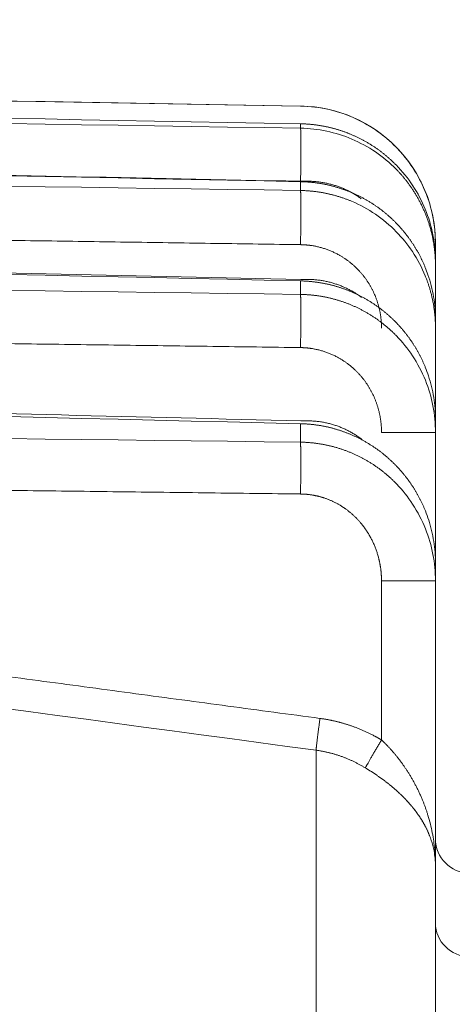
# Model space of a CAD drawing. Header units: millimetres. Extents: x 5437 to 18441, y -4466 to 3128.
# Tile 440 of 497: x 13764.53 to 13770.83, y 892.76 to 907.1. Entities that reach past the tile are written whole.
import ezdxf

# ---------------------------------------------------------------- set-up
doc = ezdxf.new("R2010")
doc.units = ezdxf.units.MM
doc.layers.add('1', color=7, linetype='Continuous', true_color=0xffffff)
doc.dimstyles.get("Standard").update_dxf_attribs({"dimtxt": 0.18, "dimasz": 0.18, "dimexe": 0.18, "dimexo": 0.0625, "dimgap": 0.09, "dimtad": 0, "dimtih": 1, "dimtoh": 1, "dimdec": 4, "dimzin": 0, "dimdsep": 46, "dimtxsty": 'Standard', "dimcen": 0.09, "dimadec": 0, "dimazin": 0, "dimtfac": 1, "dimtdec": 4, "dimtofl": 0, "dimtmove": 0, "dimatfit": 3, "dimfxl": 1, "dimtolj": 1, "dimtzin": 0, "dimarcsym": 0})

# ---------------------------------------------------------------- blocks, each defined once
blk = doc.blocks.new('*D2')
at = {"color": 0, "lineweight": -2, "transparency": 16777216}
for p, q in [((13342.585, 254.075), (13342.585, 1268.862)), ((13822.085, 1032.127), (13822.085, 1268.862))]:
    blk.add_line(p, q, dxfattribs=at)
at = {"color": 0, "lineweight": 0, "transparency": 16777216}
for p, q in [((13422.585, 1268.682), (13482.245, 1268.682)), ((13742.085, 1268.682), (13682.425, 1268.682))]:
    blk.add_line(p, q, dxfattribs=at)
at = {"color": 0, "lineweight": 20, "transparency": 16777216}
for points in [[(13422.585, 1282.015), (13422.585, 1255.349), (13342.585, 1268.682)], [(13742.085, 1282.015), (13742.085, 1255.349), (13822.085, 1268.682)]]:
    blk.add_solid(points, dxfattribs=at)
at = {"layer": 'Defpoints', "color": 0, "lineweight": 20, "transparency": 16777216}
for p in [(13822.085, 1268.682), (13822.085, 1032.064), (13342.585, 254.013)]:
    blk.add_point(p, dxfattribs=at)
at = {"color": 0, "lineweight": 20, "transparency": 16777216, "insert": (13582.335, 1268.682), "char_height": 80, "attachment_point": 5}
blk.add_mtext('\\A1;480', dxfattribs=at)
blk = doc.blocks.new('*D3')
at = {"color": 0, "lineweight": -2, "transparency": 16777216}
for p, q in [((13674.147, 1169.564), (14135.36, 1169.564)), ((13833.147, -580.436), (14135.36, -580.436))]:
    blk.add_line(p, q, dxfattribs=at)
at = {"color": 0, "lineweight": 0, "transparency": 16777216}
for p, q in [((14135.18, 1089.564), (14135.18, 421.321)), ((14135.18, -500.436), (14135.18, 167.808))]:
    blk.add_line(p, q, dxfattribs=at)
at = {"color": 0, "lineweight": 20, "transparency": 16777216}
for points in [[(14121.847, 1089.564), (14148.514, 1089.564), (14135.18, 1169.564)], [(14121.847, -500.436), (14148.514, -500.436), (14135.18, -580.436)]]:
    blk.add_solid(points, dxfattribs=at)
at = {"layer": 'Defpoints', "color": 0, "lineweight": 20, "transparency": 16777216}
for p in [(13674.085, 1169.564), (13833.085, -580.436), (14135.18, -580.436)]:
    blk.add_point(p, dxfattribs=at)
at = {"color": 0, "lineweight": 20, "transparency": 16777216, "insert": (14135.18, 294.564), "char_height": 80, "attachment_point": 5, "rotation": 270}
blk.add_mtext('\\A1;1750', dxfattribs=at)

msp = doc.modelspace()

# ---------------------------------------------------------------- linework, layer by layer
at = {"layer": '1', "color": 0, "lineweight": 20}
for p, q in [((13768.61967, 905.84187), (13712.58518, 906.81996)), ((13768.61967, 905.84187), (13768.61967, 905.841)), ((13768.61967, 905.51931), (13768.61967, 905.58308)), ((13768.61967, 904.61145), (13768.61967, 904.74029)), ((13770.58476, 903.84139), (13770.58476, 903.58048)), ((13770.58476, 903.5805), (13770.58476, 903.51985)), ((13770.58476, 903.51985), (13770.58476, 902.73164)), ((13768.61967, 903.09829), (13768.61967, 903.29498)), ((13770.58476, 902.7317), (13770.58476, 902.60911)), ((13770.58476, 902.60911), (13770.58476, 901.27661)), ((13770.58476, 901.27666), (13770.58476, 901.08943)), ((13768.61967, 900.94608), (13768.61967, 901.21514)), ((13770.58476, 901.08943), (13770.58476, 899.18213)), ((13770.58476, 899.18216), (13770.58476, 898.92583)), ((13769.79872, 896.60991), (13769.79872, 898.92583)), ((13770.58476, 898.92583), (13770.58476, 894.77167)), ((13768.84581, 869.94042), (13768.84581, 896.46033)), ((13770.58476, 894.77167), (13770.58476, 868.92818))]:
    msp.add_line(p, q, dxfattribs=at)
for centre, radius, start, end in [((13768.58476, 903.84218), 2, 0, 89), ((13771.08476, 895.16911), 0.5, 180, 269.2)]:
    msp.add_arc(centre, radius, start, end, dxfattribs=at)
msp.add_ellipse((13771.08476, 893.94441), major_axis=(0.5, 0), ratio=0.9838012, start_param=3.14159265, end_param=4.69842635, dxfattribs=at)
for points, degree in [([(13734.61315, 906.42985), (13745.94867, 906.23424), (13757.28417, 906.03797), (13768.61967, 905.841)], 3), ([(13768.61967, 905.58308), (13757.28418, 905.79705), (13745.94867, 906.01021), (13734.61315, 906.22258)], 3), ([(13734.61315, 906.06147), (13745.94866, 905.88133), (13757.28417, 905.70061), (13768.61967, 905.51931)], 3), ([(13768.61967, 904.74029), (13757.28418, 904.97298), (13745.94867, 905.20471), (13734.61315, 905.43548)], 3), ([(13734.61315, 905.11001), (13745.94866, 904.94431), (13757.28417, 904.77813), (13768.61967, 904.61145)], 3), ([(13769.50408, 904.49236), (13769.11968, 904.76859), (13768.62351, 904.74572)], 2), ([(13768.61967, 903.82298), (13763.68554, 903.89565), (13758.75141, 903.96824), (13753.81729, 904.04075), (13748.88316, 904.11318), (13743.94903, 904.18554)], 5), ([(13768.61967, 903.29498), (13757.28419, 903.5486), (13745.94868, 903.80105), (13734.61315, 904.05236)], 3), ([(13770.01362, 904.0118), (13770.10073, 903.9226), (13770.17951, 903.82536), (13770.24859, 903.72174)], 3), ([(13770.24859, 903.72174), (13770.32292, 903.60995), (13770.38602, 903.49078), (13770.43661, 903.36659)], 3), ([(13734.61315, 903.55564), (13745.94866, 903.40361), (13757.28417, 903.25116), (13768.61967, 903.09829)], 3), ([(13770.4755, 903.38569), (13770.46325, 903.4213), (13770.45001, 903.45658), (13770.43579, 903.49146)], 3), ([(13769.50856, 903.05495), (13769.125, 903.338), (13768.62454, 903.3163)], 2), ([(13768.61967, 902.32385), (13763.50035, 902.39305), (13758.38104, 902.46218), (13753.26173, 902.53124), (13748.14241, 902.60023), (13743.0231, 902.66914)], 5), ([(13770.01602, 902.49495), (13770.10262, 902.40547), (13770.18095, 902.30818), (13770.24966, 902.2047)], 3), ([(13770.24966, 902.2047), (13770.32398, 902.09214), (13770.38703, 901.97233), (13770.43754, 901.8476)], 3), ([(13768.61967, 901.21514), (13757.28419, 901.49259), (13745.94869, 901.76861), (13734.61315, 902.04324)], 3), ([(13770.48254, 901.91235), (13770.46861, 901.95453), (13770.4533, 901.99627), (13770.43663, 902.03748)], 3), ([(13734.61315, 901.36401), (13745.94866, 901.22506), (13757.28416, 901.08576), (13768.61967, 900.94608)], 3), ([(13769.5149, 900.98507), (13769.13268, 901.27769), (13768.62579, 901.25718)], 2), ([(13768.61967, 900.19159), (13763.31546, 900.25715), (13758.01126, 900.32265), (13752.70706, 900.38808), (13747.40286, 900.45344), (13742.09865, 900.51873)], 5), ([(13742.09865, 900.51873), (13747.4595, 899.80046), (13752.8203, 899.08179), (13758.18105, 898.36269), (13763.54173, 897.64315), (13768.90235, 896.92316)], 5), ([(13770.01962, 900.33635), (13770.1057, 900.24619), (13770.18354, 900.14851), (13770.25181, 900.04486)], 3), ([(13768.84581, 896.46033), (13759.91144, 897.65971), (13750.97687, 898.8576), (13742.04211, 900.05418)], 3), ([(13770.25181, 900.04486), (13770.32587, 899.93132), (13770.38865, 899.81076), (13770.4389, 899.68544)], 3), ([(13770.48559, 899.81259), (13770.47121, 899.85713), (13770.45531, 899.9012), (13770.43791, 899.94471)], 3), ([(13770.47449, 895.51404), (13770.50024, 895.42824), (13770.5218, 895.34245), (13770.53878, 895.25665)], 3), ([(13770.56367, 894.99293), (13770.55339, 895.04675), (13770.53939, 895.10002), (13770.52172, 895.15236)], 3), ([(13770.58476, 894.77167), (13770.58476, 894.84584), (13770.5777, 894.91991), (13770.56367, 894.99293)], 3)]:
    msp.add_open_spline(points, degree=degree, dxfattribs=at)
for points, degree, knots in [([(13768.61967, 905.841), (13768.76006, 905.83856), (13768.90019, 905.82127), (13769.17375, 905.75779), (13769.30717, 905.71159), (13769.43429, 905.65195)], 3, [0, 0, 0, 0, 0.5, 0.5, 1, 1, 1, 1]), ([(13770.01115, 904.9838), (13770.00583, 904.98918), (13769.9952, 904.99994), (13769.97905, 905.01583), (13769.96277, 905.0315), (13769.94635, 905.04696), (13769.9298, 905.06219), (13769.91312, 905.0772), (13769.89632, 905.09199), (13769.87939, 905.10655), (13769.86234, 905.12089), (13769.84517, 905.13501), (13769.82789, 905.1489), (13769.8105, 905.16256), (13769.793, 905.176), (13769.7754, 905.18921), (13769.7577, 905.2022), (13769.7399, 905.21496), (13769.722, 905.2275), (13769.70402, 905.23981), (13769.68595, 905.25189), (13769.66779, 905.26375), (13769.64955, 905.27538), (13769.63123, 905.28678), (13769.61284, 905.29796), (13769.59437, 905.30892), (13769.57584, 905.31964), (13769.55723, 905.33015), (13769.53857, 905.34043), (13769.51984, 905.35048), (13769.50105, 905.36031), (13769.48221, 905.36992), (13769.46332, 905.3793), (13769.44438, 905.38846), (13769.42539, 905.3974), (13769.40636, 905.40611), (13769.38729, 905.41461), (13769.36818, 905.42288), (13769.34903, 905.43094), (13769.32985, 905.43877), (13769.31064, 905.44639), (13769.29141, 905.45379), (13769.27215, 905.46097), (13769.25287, 905.46793), (13769.23356, 905.47468), (13769.21425, 905.48122), (13769.19491, 905.48754), (13769.17557, 905.49365), (13769.15621, 905.49955), (13769.13685, 905.50523), (13769.11749, 905.51071), (13769.09812, 905.51598), (13769.07875, 905.52104), (13769.05939, 905.52589), (13769.04003, 905.53053), (13769.02067, 905.53498), (13769.00133, 905.53921), (13768.982, 905.54325), (13768.96268, 905.54708), (13768.94338, 905.55072), (13768.92409, 905.55415), (13768.90483, 905.55739), (13768.88559, 905.56043), (13768.86637, 905.56328), (13768.84718, 905.56593), (13768.82802, 905.56839), (13768.80889, 905.57066), (13768.78979, 905.57273), (13768.77073, 905.57462), (13768.7517, 905.57633), (13768.73271, 905.57784), (13768.71377, 905.57917), (13768.69486, 905.58032), (13768.676, 905.58129), (13768.65718, 905.58207), (13768.63841, 905.58269), (13768.62591, 905.58295), (13768.61967, 905.58308)], 3, [0, 0, 0, 0, 0.01461598, 0.02919725, 0.04374382, 0.05825568, 0.07273284, 0.0871753, 0.10158306, 0.11595611, 0.13029448, 0.14459814, 0.15886711, 0.17310139, 0.18730098, 0.20146587, 0.21559608, 0.22969161, 0.24375244, 0.2577786, 0.27177007, 0.28572686, 0.29964898, 0.31353641, 0.32738918, 0.34120727, 0.35499068, 0.36873943, 0.38245351, 0.39613293, 0.40977768, 0.42338776, 0.43696319, 0.45050396, 0.46401007, 0.47748153, 0.49091833, 0.50432048, 0.51768799, 0.53102085, 0.54431906, 0.55758263, 0.57081156, 0.58400585, 0.5971655, 0.61029052, 0.6233809, 0.63643666, 0.64945779, 0.66244429, 0.67539617, 0.68831343, 0.70119607, 0.71404409, 0.7268575, 0.73963629, 0.75238048, 0.76509006, 0.77776503, 0.7904054, 0.80301117, 0.81558235, 0.82811893, 0.84062091, 0.85308831, 0.86552112, 0.87791934, 0.89028298, 0.90261204, 0.91490653, 0.92716644, 0.93939178, 0.95158255, 0.96373875, 0.9758604, 0.98794748, 1, 1, 1, 1]), ([(13769.43429, 905.65195), (13769.54165, 905.60158), (13769.64451, 905.54164), (13769.83801, 905.40451), (13769.92864, 905.32731), (13770.01173, 905.24271)], 3, [0, 0, 0, 0, 0.5, 0.5, 1, 1, 1, 1]), ([(13768.62352, 904.74571), (13766.29666, 904.79339), (13762.26867, 904.87584), (13757.1088, 904.98131), (13752.82285, 905.06883), (13748.15683, 905.16402), (13742.13037, 905.28681), (13737.55684, 905.37983), (13735.06454, 905.43048)], 3, [0, 0, 0, 0, 0.20800895, 0.36008272, 0.46126587, 0.59115047, 0.77720139, 1, 1, 1, 1]), ([(13768.61967, 905.51931), (13768.74763, 905.51708), (13768.87538, 905.50258), (13769.12575, 905.44955), (13769.24838, 905.41102), (13769.36619, 905.3612)], 3, [0, 0, 0, 0, 0.5, 0.5, 1, 1, 1, 1]), ([(13769.36619, 905.3612), (13769.4869, 905.30992), (13769.60255, 905.24678), (13769.81929, 905.09918), (13769.92037, 905.01474), (13770.01222, 904.92126)], 3, [0, 0, 0, 0, 0.5, 0.5, 1, 1, 1, 1]), ([(13770.01173, 905.24271), (13770.10239, 905.15039), (13770.18406, 905.04925), (13770.32637, 904.83312), (13770.387, 904.71813), (13770.48494, 904.4786), (13770.52226, 904.35408), (13770.57217, 904.10016), (13770.58476, 903.97078), (13770.58476, 903.84139)], 3, [0, 0, 0, 0, 0.25, 0.25, 0.5, 0.5, 0.75, 0.75, 1, 1, 1, 1]), ([(13770.58476, 903.5805), (13770.58476, 903.71003), (13770.57215, 903.83956), (13770.52219, 904.09377), (13770.48484, 904.21844), (13770.38679, 904.45829), (13770.32609, 904.57345), (13770.18365, 904.78994), (13770.10189, 904.89128), (13770.01115, 904.9838)], 3, [0, 0, 0, 0, 0.25, 0.25, 0.5, 0.5, 0.75, 0.75, 1, 1, 1, 1]), ([(13770.01222, 904.92126), (13770.0173, 904.91606), (13770.02748, 904.90561), (13770.0426, 904.88968), (13770.05767, 904.87346), (13770.07268, 904.85694), (13770.08761, 904.84012), (13770.10247, 904.82301), (13770.11725, 904.80559), (13770.13194, 904.78787), (13770.14653, 904.76985), (13770.16102, 904.75152), (13770.17539, 904.73288), (13770.18966, 904.71394), (13770.2038, 904.69468), (13770.2178, 904.67512), (13770.23168, 904.65525), (13770.2454, 904.63506), (13770.25898, 904.61456), (13770.27239, 904.59375), (13770.28564, 904.57263), (13770.29871, 904.55119), (13770.31161, 904.52944), (13770.32431, 904.50738), (13770.33681, 904.485), (13770.34911, 904.46231), (13770.36119, 904.43932), (13770.37306, 904.416), (13770.38469, 904.39238), (13770.39609, 904.36845), (13770.40724, 904.34421), (13770.41813, 904.31967), (13770.42876, 904.29482), (13770.43913, 904.26967), (13770.44921, 904.24421), (13770.459, 904.21846), (13770.4685, 904.19241), (13770.47769, 904.16606), (13770.48656, 904.13943), (13770.49512, 904.1125), (13770.50334, 904.08529), (13770.51122, 904.0578), (13770.51875, 904.03003), (13770.52593, 904.00198), (13770.53274, 903.97366), (13770.53917, 903.94508), (13770.54522, 903.91623), (13770.55087, 903.88713), (13770.55612, 903.85777), (13770.56096, 903.82816), (13770.56538, 903.79832), (13770.56938, 903.76823), (13770.57293, 903.73792), (13770.57604, 903.70738), (13770.5787, 903.67662), (13770.58089, 903.64565), (13770.58261, 903.61447), (13770.58384, 903.5831), (13770.58462, 903.55154), (13770.58471, 903.53043), (13770.58476, 903.51985)], 3, [0, 0, 0, 0, 0.01403578, 0.02818398, 0.0424446, 0.05681765, 0.07130313, 0.08590104, 0.1006114, 0.11543419, 0.13036944, 0.14541713, 0.16057728, 0.17584988, 0.19123495, 0.20673248, 0.22234248, 0.23806495, 0.2538999, 0.26984732, 0.28590722, 0.3020796, 0.31836447, 0.33476182, 0.35127167, 0.367894, 0.38462884, 0.40147617, 0.418436, 0.43550833, 0.45269316, 0.4699905, 0.48740035, 0.50492271, 0.52255758, 0.54030497, 0.55816487, 0.57613728, 0.59422222, 0.61241967, 0.63072965, 0.64915215, 0.66768717, 0.68633472, 0.7050948, 0.72396741, 0.74295254, 0.76205021, 0.78126041, 0.80058314, 0.82001841, 0.83956621, 0.85922654, 0.87899942, 0.89888483, 0.91888279, 0.93899328, 0.95921631, 0.97955188, 1, 1, 1, 1]), ([(13770.01244, 904.13717), (13770.0072, 904.1425), (13769.99675, 904.15313), (13769.98086, 904.16884), (13769.96485, 904.18436), (13769.94869, 904.19966), (13769.93239, 904.21475), (13769.91596, 904.22964), (13769.89941, 904.24431), (13769.88272, 904.25877), (13769.86591, 904.27302), (13769.84898, 904.28705), (13769.83193, 904.30087), (13769.81477, 904.31447), (13769.79749, 904.32786), (13769.7801, 904.34103), (13769.76261, 904.35399), (13769.74501, 904.36673), (13769.72731, 904.37926), (13769.70952, 904.39156), (13769.69163, 904.40365), (13769.67364, 904.41553), (13769.65557, 904.42718), (13769.63741, 904.43862), (13769.61917, 904.44984), (13769.60085, 904.46084), (13769.58244, 904.47162), (13769.56397, 904.48219), (13769.54542, 904.49253), (13769.5268, 904.50266), (13769.50811, 904.51257), (13769.48936, 904.52226), (13769.47055, 904.53174), (13769.45168, 904.54099), (13769.43275, 904.55003), (13769.41377, 904.55886), (13769.39474, 904.56746), (13769.37566, 904.57585), (13769.35653, 904.58402), (13769.33736, 904.59198), (13769.31815, 904.59972), (13769.2989, 904.60725), (13769.27962, 904.61456), (13769.2603, 904.62165), (13769.24096, 904.62854), (13769.22158, 904.63521), (13769.20218, 904.64167), (13769.18276, 904.64791), (13769.16332, 904.65395), (13769.14385, 904.65977), (13769.12438, 904.66539), (13769.10488, 904.67079), (13769.08538, 904.67599), (13769.06587, 904.68097), (13769.04635, 904.68576), (13769.02683, 904.69033), (13769.00731, 904.6947), (13768.98778, 904.69886), (13768.96826, 904.70282), (13768.94874, 904.70658), (13768.92923, 904.71013), (13768.90973, 904.71349), (13768.89024, 904.71664), (13768.87077, 904.7196), (13768.85131, 904.72235), (13768.83186, 904.72491), (13768.81244, 904.72727), (13768.79303, 904.72944), (13768.77365, 904.73141), (13768.7543, 904.73319), (13768.73497, 904.73478), (13768.71567, 904.73617), (13768.6964, 904.73738), (13768.67717, 904.73839), (13768.65797, 904.73922), (13768.63881, 904.73987), (13768.62604, 904.74015), (13768.61967, 904.74029)], 3, [0, 0, 0, 0, 0.01438885, 0.02874897, 0.04308036, 0.05738303, 0.07165699, 0.08590224, 0.1001188, 0.11430666, 0.12846584, 0.14259635, 0.15669819, 0.17077136, 0.18481589, 0.19883178, 0.21281902, 0.22677764, 0.24070764, 0.25460903, 0.26848182, 0.28232601, 0.29614162, 0.30992865, 0.32368711, 0.33741701, 0.35111836, 0.36479116, 0.37843544, 0.39205119, 0.40563842, 0.41919715, 0.43272738, 0.44622912, 0.45970238, 0.47314718, 0.48656351, 0.4999514, 0.51331085, 0.52664187, 0.53994446, 0.55321865, 0.56646443, 0.57968183, 0.59287085, 0.60603149, 0.61916378, 0.63226772, 0.64534332, 0.65839059, 0.67140954, 0.68440019, 0.69736254, 0.71029661, 0.72320241, 0.73607994, 0.74892922, 0.76175026, 0.77454307, 0.78730766, 0.80004405, 0.81275225, 0.82543226, 0.8380841, 0.85070778, 0.86330332, 0.87587072, 0.88840999, 0.90092116, 0.91340423, 0.92585921, 0.93828612, 0.95068497, 0.96305576, 0.97539853, 0.98771327, 1, 1, 1, 1]), ([(13768.61967, 904.61145), (13768.62677, 904.61132), (13768.64099, 904.61105), (13768.66233, 904.61036), (13768.68369, 904.60946), (13768.70507, 904.60832), (13768.72646, 904.60696), (13768.74787, 904.60536), (13768.76929, 904.60352), (13768.79071, 904.60145), (13768.81215, 904.59915), (13768.83358, 904.59661), (13768.85502, 904.59384), (13768.87645, 904.59082), (13768.89788, 904.58757), (13768.9193, 904.58409), (13768.94071, 904.58036), (13768.9621, 904.5764), (13768.98348, 904.57219), (13769.00485, 904.56775), (13769.02619, 904.56306), (13769.04751, 904.55814), (13769.0688, 904.55297), (13769.09006, 904.54757), (13769.11129, 904.54192), (13769.13248, 904.53603), (13769.15364, 904.52989), (13769.17476, 904.52352), (13769.19583, 904.5169), (13769.21685, 904.51004), (13769.23783, 904.50294), (13769.25875, 904.49559), (13769.27962, 904.488), (13769.30043, 904.48017), (13769.32118, 904.4721), (13769.34187, 904.46379), (13769.3556, 904.45806), (13769.36246, 904.45519)], 3, [0, 0, 0, 0, 0.02790997, 0.05585842, 0.08384537, 0.11187088, 0.13993498, 0.16803771, 0.19617912, 0.22435924, 0.25257811, 0.28083578, 0.30913229, 0.33746767, 0.36584197, 0.39425522, 0.42270747, 0.45119874, 0.47972909, 0.50829855, 0.53690716, 0.56555496, 0.59424198, 0.62296827, 0.65173386, 0.68053878, 0.70938309, 0.73826681, 0.76718998, 0.79615264, 0.82515482, 0.85419657, 0.88327791, 0.91239889, 0.94155954, 0.9707599, 1, 1, 1, 1]), ([(13769.36247, 904.45519), (13769.48421, 904.40345), (13769.60084, 904.33978), (13769.81931, 904.19102), (13769.92116, 904.10594), (13770.01362, 904.0118)], 3, [0, 0, 0, 0, 0.5, 0.5, 1, 1, 1, 1]), ([(13768.62454, 903.3163), (13766.29769, 903.36823), (13762.26969, 903.45804), (13757.10982, 903.5729), (13752.82387, 903.6682), (13748.15784, 903.77185), (13742.16864, 903.9047), (13737.63236, 904.00512), (13735.17731, 904.05942)], 3, [0, 0, 0, 0, 0.20870406, 0.36128601, 0.46280729, 0.59312592, 0.77979856, 1, 1, 1, 1]), ([(13770.43579, 903.49146), (13770.43303, 903.49818), (13770.42752, 903.51156), (13770.41901, 903.53147), (13770.41035, 903.55119), (13770.40152, 903.57069), (13770.39254, 903.59), (13770.38341, 903.6091), (13770.37413, 903.62799), (13770.36471, 903.64668), (13770.35515, 903.66517), (13770.34546, 903.68345), (13770.33564, 903.70152), (13770.32569, 903.71938), (13770.31562, 903.73704), (13770.30544, 903.7545), (13770.29514, 903.77174), (13770.28474, 903.78878), (13770.27423, 903.80562), (13770.26362, 903.82225), (13770.25291, 903.83867), (13770.24211, 903.85489), (13770.23122, 903.8709), (13770.22025, 903.88671), (13770.2092, 903.90232), (13770.19807, 903.91772), (13770.18687, 903.93292), (13770.1756, 903.94792), (13770.16426, 903.96271), (13770.15286, 903.97731), (13770.1414, 903.99171), (13770.12989, 904.0059), (13770.11832, 904.0199), (13770.10671, 904.03371), (13770.09505, 904.04731), (13770.08335, 904.06073), (13770.07162, 904.07394), (13770.05985, 904.08697), (13770.04805, 904.0998), (13770.03621, 904.11244), (13770.02436, 904.1249), (13770.0164, 904.13309), (13770.01244, 904.13717)], 3, [0, 0, 0, 0, 0.02803445, 0.05591326, 0.08363642, 0.11120395, 0.13861584, 0.16587209, 0.19297271, 0.21991769, 0.24670705, 0.27334077, 0.29981887, 0.32614135, 0.3523082, 0.37831944, 0.40417505, 0.42987506, 0.45541945, 0.48080823, 0.50604141, 0.53111899, 0.55604096, 0.58080735, 0.60541813, 0.62987334, 0.65417295, 0.67831699, 0.70230545, 0.72613833, 0.74981565, 0.7733374, 0.7967036, 0.81991424, 0.84296933, 0.86586887, 0.88861288, 0.91120135, 0.93363429, 0.95591171, 0.97803361, 1, 1, 1, 1]), ([(13769.79872, 902.60911), (13769.79882, 902.7721), (13769.77189, 902.93442), (13769.71897, 903.0891), (13769.56361, 903.37678), (13769.32382, 903.5985), (13769.18465, 903.68857), (13768.98705, 903.77316), (13768.77763, 903.81172), (13768.72507, 903.81841), (13768.67244, 903.82216), (13768.61967, 903.82298)], 5, [0, 0, 0, 0, 0, 0, 0.43343098, 0.43343098, 0.43343098, 0.85997902, 0.85997902, 0.85997902, 1, 1, 1, 1, 1, 1]), ([(13770.01471, 902.68585), (13770.0095, 902.6912), (13769.99909, 902.70187), (13769.98327, 902.71764), (13769.96732, 902.73322), (13769.95122, 902.74859), (13769.93499, 902.76376), (13769.91862, 902.77871), (13769.90212, 902.79346), (13769.88549, 902.80799), (13769.86874, 902.82231), (13769.85186, 902.83643), (13769.83486, 902.85033), (13769.81774, 902.86401), (13769.80051, 902.87749), (13769.78317, 902.89074), (13769.76572, 902.90379), (13769.74816, 902.91662), (13769.7305, 902.92923), (13769.71273, 902.94163), (13769.69487, 902.95382), (13769.67692, 902.96578), (13769.65887, 902.97753), (13769.64074, 902.98907), (13769.62251, 903.00038), (13769.60421, 903.01148), (13769.58582, 903.02236), (13769.56736, 903.03303), (13769.54882, 903.04347), (13769.5302, 903.0537), (13769.51152, 903.06371), (13769.49277, 903.07351), (13769.47395, 903.08308), (13769.45507, 903.09244), (13769.43614, 903.10158), (13769.41714, 903.11051), (13769.39809, 903.11921), (13769.37899, 903.1277), (13769.35984, 903.13598), (13769.34065, 903.14404), (13769.32141, 903.15188), (13769.30213, 903.1595), (13769.28281, 903.16692), (13769.26345, 903.17411), (13769.24407, 903.18109), (13769.22465, 903.18786), (13769.2052, 903.19442), (13769.18572, 903.20076), (13769.16622, 903.20688), (13769.1467, 903.2128), (13769.12716, 903.21851), (13769.1076, 903.224), (13769.08803, 903.22928), (13769.06844, 903.23436), (13769.04885, 903.23922), (13769.02925, 903.24388), (13769.00964, 903.24833), (13768.99003, 903.25257), (13768.97042, 903.25661), (13768.95081, 903.26044), (13768.9312, 903.26407), (13768.9116, 903.26749), (13768.89201, 903.27071), (13768.87243, 903.27373), (13768.85286, 903.27655), (13768.8333, 903.27916), (13768.81376, 903.28158), (13768.79424, 903.2838), (13768.77474, 903.28582), (13768.75526, 903.28765), (13768.7358, 903.28928), (13768.71637, 903.29071), (13768.69697, 903.29195), (13768.6776, 903.293), (13768.65826, 903.29386), (13768.63895, 903.29454), (13768.62609, 903.29483), (13768.61967, 903.29498)], 3, [0, 0, 0, 0, 0.01435158, 0.02867513, 0.04297066, 0.0572382, 0.07147776, 0.08568936, 0.09987302, 0.11402876, 0.1281566, 0.14225656, 0.15632864, 0.17037289, 0.18438931, 0.19837792, 0.21233875, 0.22627181, 0.24017712, 0.25405471, 0.2679046, 0.2817268, 0.29552134, 0.30928823, 0.32302751, 0.33673919, 0.35042329, 0.36407983, 0.37770884, 0.39131035, 0.40488436, 0.4184309, 0.43195, 0.44544169, 0.45890597, 0.47234288, 0.48575244, 0.49913467, 0.5124896, 0.52581725, 0.53911765, 0.55239081, 0.56563677, 0.57885555, 0.59204717, 0.60521166, 0.61834905, 0.63145935, 0.6445426, 0.65759882, 0.67062804, 0.68363029, 0.69660558, 0.70955395, 0.72247543, 0.73537003, 0.7482378, 0.76107875, 0.77389291, 0.78668031, 0.79944099, 0.81217496, 0.82488225, 0.8375629, 0.85021694, 0.86284438, 0.87544527, 0.88801963, 0.90056749, 0.91308888, 0.92558383, 0.93805237, 0.95049453, 0.96291034, 0.97529984, 0.98766305, 1, 1, 1, 1]), ([(13770.43661, 903.36658), (13770.43944, 903.35957), (13770.44513, 903.34544), (13770.45344, 903.32394), (13770.46165, 903.30201), (13770.46972, 903.27962), (13770.47765, 903.25679), (13770.48542, 903.2335), (13770.49301, 903.20977), (13770.50042, 903.18558), (13770.50763, 903.16093), (13770.51462, 903.13584), (13770.52137, 903.1103), (13770.52788, 903.0843), (13770.53412, 903.05785), (13770.54009, 903.03096), (13770.54576, 903.00361), (13770.55112, 902.97582), (13770.55615, 902.94759), (13770.56083, 902.91892), (13770.56515, 902.88981), (13770.5691, 902.86027), (13770.57264, 902.8303), (13770.57577, 902.79991), (13770.57847, 902.7691), (13770.58072, 902.73788), (13770.5825, 902.70625), (13770.58379, 902.67422), (13770.58461, 902.64179), (13770.58471, 902.62005), (13770.58476, 902.60911)], 3, [0, 0, 0, 0, 0.0291863, 0.05885613, 0.0890095, 0.11964641, 0.15076686, 0.18237087, 0.21445844, 0.24702956, 0.28008425, 0.31362249, 0.34764431, 0.38214969, 0.41713863, 0.45261114, 0.48856722, 0.52500686, 0.56193007, 0.59933684, 0.63722717, 0.67560107, 0.71445851, 0.75379952, 0.79362407, 0.83393218, 0.87472383, 0.91599901, 0.95775774, 1, 1, 1, 1]), ([(13770.58476, 902.7317), (13770.58476, 902.84268), (13770.57555, 902.95367), (13770.53896, 903.17266), (13770.51158, 903.28065), (13770.4755, 903.38569)], 3, [0, 0, 0, 0, 0.5, 0.5, 1, 1, 1, 1]), ([(13768.61967, 903.09829), (13768.62682, 903.09816), (13768.64113, 903.0979), (13768.6626, 903.09723), (13768.68408, 903.09633), (13768.70557, 903.09519), (13768.72707, 903.09383), (13768.74858, 903.09222), (13768.77008, 903.09038), (13768.79159, 903.08831), (13768.81309, 903.08599), (13768.83458, 903.08345), (13768.85607, 903.08066), (13768.87755, 903.07764), (13768.89901, 903.07437), (13768.92046, 903.07087), (13768.94189, 903.06714), (13768.96329, 903.06316), (13768.98467, 903.05894), (13769.00603, 903.05449), (13769.02735, 903.0498), (13769.04865, 903.04486), (13769.06991, 903.03969), (13769.09113, 903.03428), (13769.11231, 903.02863), (13769.13344, 903.02274), (13769.15454, 903.01661), (13769.17558, 903.01024), (13769.19657, 903.00363), (13769.21751, 902.99678), (13769.23839, 902.9897), (13769.25921, 902.98237), (13769.27997, 902.97481), (13769.30066, 902.96701), (13769.32128, 902.95897), (13769.34184, 902.9507), (13769.35548, 902.945), (13769.3623, 902.94214)], 3, [0, 0, 0, 0, 0.02809208, 0.05621144, 0.08435816, 0.11253234, 0.14073406, 0.1689634, 0.19722045, 0.22550529, 0.253818, 0.28215867, 0.31052738, 0.33892422, 0.36734926, 0.39580259, 0.42428429, 0.45279444, 0.48133313, 0.50990043, 0.53849643, 0.5671212, 0.59577484, 0.62445741, 0.65316899, 0.68190968, 0.71067954, 0.73947865, 0.7683071, 0.79716496, 0.8260523, 0.85496922, 0.88391578, 0.91289206, 0.94189814, 0.97093409, 1, 1, 1, 1]), ([(13769.36231, 902.94214), (13769.36906, 902.93926), (13769.38257, 902.93351), (13769.40274, 902.92458), (13769.42285, 902.91542), (13769.44291, 902.90602), (13769.46289, 902.89637), (13769.48281, 902.88649), (13769.50265, 902.87636), (13769.52242, 902.86598), (13769.54211, 902.85537), (13769.56172, 902.84451), (13769.58125, 902.8334), (13769.60069, 902.82206), (13769.62004, 902.81047), (13769.63929, 902.79864), (13769.65844, 902.78657), (13769.6775, 902.77425), (13769.69645, 902.7617), (13769.7153, 902.7489), (13769.73403, 902.73586), (13769.75265, 902.72258), (13769.77116, 902.70906), (13769.78954, 902.6953), (13769.8078, 902.6813), (13769.82593, 902.66707), (13769.84393, 902.65259), (13769.8618, 902.63788), (13769.87954, 902.62294), (13769.89713, 902.60776), (13769.91458, 902.59234), (13769.93188, 902.57669), (13769.94903, 902.56081), (13769.96603, 902.54469), (13769.98286, 902.52835), (13769.99955, 902.51178), (13770.01052, 902.50057), (13770.01601, 902.49495)], 3, [0, 0, 0, 0, 0.02758041, 0.05521833, 0.08291385, 0.11066702, 0.13847794, 0.16634667, 0.19427329, 0.22225786, 0.25030047, 0.27840118, 0.30656006, 0.33477718, 0.36305262, 0.39138644, 0.41977872, 0.44822951, 0.47673889, 0.50530692, 0.53393368, 0.56261922, 0.59136362, 0.62016693, 0.64902922, 0.67795056, 0.70693101, 0.73597063, 0.76506948, 0.79422763, 0.82344513, 0.85272205, 0.88205845, 0.91145439, 0.94090992, 0.9704251, 1, 1, 1, 1]), ([(13770.43663, 902.03748), (13770.4339, 902.04416), (13770.42845, 902.0575), (13770.42004, 902.07734), (13770.41147, 902.09699), (13770.40274, 902.11644), (13770.39385, 902.1357), (13770.38482, 902.15476), (13770.37563, 902.17363), (13770.3663, 902.1923), (13770.35683, 902.21077), (13770.34722, 902.22905), (13770.33749, 902.24713), (13770.32762, 902.26501), (13770.31763, 902.28269), (13770.30752, 902.30017), (13770.2973, 902.31745), (13770.28696, 902.33454), (13770.27652, 902.35142), (13770.26597, 902.36811), (13770.25532, 902.3846), (13770.24457, 902.40089), (13770.23373, 902.41698), (13770.2228, 902.43288), (13770.21179, 902.44858), (13770.20069, 902.46408), (13770.18952, 902.47938), (13770.17827, 902.49449), (13770.16694, 902.50941), (13770.15555, 902.52413), (13770.1441, 902.53865), (13770.13258, 902.55298), (13770.12101, 902.56712), (13770.10938, 902.58107), (13770.0977, 902.59483), (13770.08597, 902.60839), (13770.07419, 902.62177), (13770.06238, 902.63496), (13770.05052, 902.64796), (13770.03863, 902.66077), (13770.02671, 902.6734), (13770.0187, 902.68171), (13770.01471, 902.68585)], 3, [0, 0, 0, 0, 0.02785415, 0.05556185, 0.0831231, 0.1105379, 0.13780626, 0.16492818, 0.19190368, 0.21873275, 0.2454154, 0.27195164, 0.29834148, 0.32458492, 0.35068197, 0.37663263, 0.40243692, 0.42809484, 0.4536064, 0.47897161, 0.50419048, 0.52926301, 0.55418922, 0.57896911, 0.6036027, 0.62808999, 0.65243099, 0.67662572, 0.70067419, 0.72457641, 0.74833238, 0.77194213, 0.79540567, 0.818723, 0.84189414, 0.8649191, 0.8877979, 0.91053056, 0.93311708, 0.95555748, 0.97785179, 1, 1, 1, 1]), ([(13769.79872, 901.08943), (13769.79884, 901.2544), (13769.77228, 901.41874), (13769.71983, 901.57588), (13769.56672, 901.86639), (13769.32882, 902.09203), (13769.19136, 902.18383), (13768.99359, 902.27145), (13768.78322, 902.31189), (13768.7288, 902.31909), (13768.67431, 902.32308), (13768.61967, 902.32385)], 5, [0, 0, 0, 0, 0, 0, 0.43498606, 0.43498606, 0.43498606, 0.85628153, 0.85628153, 0.85628153, 1, 1, 1, 1, 1, 1]), ([(13768.6258, 901.25718), (13766.29894, 901.31396), (13762.27094, 901.41213), (13757.11107, 901.53767), (13752.82512, 901.64182), (13748.15908, 901.75506), (13742.45643, 901.89326), (13738.20671, 901.99602), (13736.03823, 902.04839)], 3, [0, 0, 0, 0, 0.2142099, 0.37081714, 0.47501666, 0.60877325, 0.80037052, 1, 1, 1, 1]), ([(13770.43754, 901.8476), (13770.486, 901.7273), (13770.52292, 901.60248), (13770.5723, 901.34824), (13770.58476, 901.21883), (13770.58476, 901.08943)], 3, [0, 0, 0, 0, 0.5, 0.5, 1, 1, 1, 1]), ([(13770.58476, 901.27666), (13770.58476, 901.38436), (13770.57615, 901.49207), (13770.54193, 901.70484), (13770.51632, 901.80991), (13770.48255, 901.91234)], 3, [0, 0, 0, 0, 0.5, 0.5, 1, 1, 1, 1]), ([(13770.01815, 900.59723), (13770.01295, 900.60263), (13770.00254, 900.61343), (13769.98672, 900.6294), (13769.97077, 900.64517), (13769.95467, 900.66072), (13769.93843, 900.67607), (13769.92206, 900.69121), (13769.90555, 900.70614), (13769.88891, 900.72085), (13769.87215, 900.73535), (13769.85526, 900.74964), (13769.83824, 900.76372), (13769.82111, 900.77758), (13769.80386, 900.79122), (13769.7865, 900.80465), (13769.76903, 900.81787), (13769.75145, 900.83086), (13769.73377, 900.84364), (13769.71598, 900.85621), (13769.6981, 900.86855), (13769.68012, 900.88068), (13769.66204, 900.89258), (13769.64388, 900.90427), (13769.62562, 900.91574), (13769.60729, 900.927), (13769.58886, 900.93803), (13769.57036, 900.94884), (13769.55179, 900.95943), (13769.53314, 900.96981), (13769.51441, 900.97996), (13769.49562, 900.98989), (13769.47676, 900.99961), (13769.45784, 901.0091), (13769.43886, 901.01838), (13769.41982, 901.02744), (13769.40073, 901.03627), (13769.38158, 901.04489), (13769.36238, 901.05329), (13769.34314, 901.06147), (13769.32385, 901.06944), (13769.30452, 901.07718), (13769.28514, 901.08471), (13769.26573, 901.09202), (13769.24629, 901.09911), (13769.22681, 901.10599), (13769.20731, 901.11265), (13769.18777, 901.1191), (13769.16821, 901.12533), (13769.14863, 901.13135), (13769.12903, 901.13715), (13769.10941, 901.14274), (13769.08977, 901.14811), (13769.07012, 901.15328), (13769.05047, 901.15823), (13769.0308, 901.16297), (13769.01112, 901.1675), (13768.99145, 901.17182), (13768.97177, 901.17593), (13768.95209, 901.17984), (13768.93241, 901.18353), (13768.91274, 901.18702), (13768.89308, 901.19031), (13768.87342, 901.19339), (13768.85378, 901.19626), (13768.83415, 901.19893), (13768.81453, 901.2014), (13768.79493, 901.20367), (13768.77536, 901.20574), (13768.7558, 901.2076), (13768.73627, 901.20927), (13768.71676, 901.21075), (13768.69728, 901.21202), (13768.67783, 901.2131), (13768.65842, 901.21398), (13768.63903, 901.21468), (13768.62612, 901.21499), (13768.61967, 901.21514)], 3, [0, 0, 0, 0, 0.01438616, 0.02874289, 0.04307022, 0.05736819, 0.07163682, 0.08587617, 0.10008625, 0.11426711, 0.12841878, 0.14254131, 0.15663471, 0.17069905, 0.18473434, 0.19874063, 0.21271795, 0.22666635, 0.24058586, 0.25447653, 0.26833839, 0.28217147, 0.29597583, 0.3097515, 0.32349852, 0.33721694, 0.35090679, 0.36456812, 0.37820096, 0.39180537, 0.40538138, 0.41892904, 0.4324484, 0.44593948, 0.45940235, 0.47283704, 0.48624359, 0.49962206, 0.5129725, 0.52629493, 0.53958943, 0.55285602, 0.56609475, 0.57930568, 0.59248885, 0.60564432, 0.61877212, 0.6318723, 0.64494493, 0.65799004, 0.67100769, 0.68399793, 0.6969608, 0.70989637, 0.72280467, 0.73568577, 0.74853971, 0.76136656, 0.77416635, 0.78693914, 0.799685, 0.81240397, 0.8250961, 0.83776146, 0.85040009, 0.86301206, 0.87559742, 0.88815622, 0.90068852, 0.91319439, 0.92567387, 0.93812703, 0.95055392, 0.9629546, 0.97532914, 0.98767758, 1, 1, 1, 1]), ([(13768.61967, 900.94608), (13768.62699, 900.94596), (13768.64165, 900.94571), (13768.66364, 900.94503), (13768.68566, 900.94411), (13768.70769, 900.94294), (13768.72973, 900.94153), (13768.75178, 900.93986), (13768.77384, 900.93794), (13768.79591, 900.93578), (13768.81797, 900.93336), (13768.84004, 900.93068), (13768.8621, 900.92776), (13768.88416, 900.92458), (13768.90621, 900.92115), (13768.92824, 900.91746), (13768.95026, 900.91352), (13768.97226, 900.90933), (13768.99424, 900.90487), (13769.0162, 900.90017), (13769.03813, 900.8952), (13769.06003, 900.88998), (13769.08189, 900.8845), (13769.10373, 900.87877), (13769.12552, 900.87278), (13769.14727, 900.86653), (13769.16897, 900.86002), (13769.19063, 900.85326), (13769.21223, 900.84624), (13769.23378, 900.83896), (13769.25528, 900.83142), (13769.27671, 900.82363), (13769.29808, 900.81558), (13769.31939, 900.80727), (13769.34062, 900.7987), (13769.36178, 900.78989), (13769.37581, 900.78381), (13769.38283, 900.78076)], 3, [0, 0, 0, 0, 0.02793838, 0.05591219, 0.0839216, 0.11196676, 0.14004786, 0.16816506, 0.19631853, 0.22450844, 0.25273494, 0.28099822, 0.30929843, 0.33763574, 0.36601031, 0.3944223, 0.42287188, 0.45135921, 0.47988445, 0.50844775, 0.53704929, 0.56568921, 0.59436768, 0.62308484, 0.65184087, 0.68063591, 0.70947012, 0.73834365, 0.76725666, 0.79620929, 0.82520171, 0.85423406, 0.88330649, 0.91241915, 0.94157219, 0.97076576, 1, 1, 1, 1]), ([(13769.38283, 900.78076), (13769.38941, 900.77786), (13769.40257, 900.77205), (13769.42222, 900.76306), (13769.44181, 900.75385), (13769.46134, 900.7444), (13769.4808, 900.73471), (13769.5002, 900.7248), (13769.51952, 900.71465), (13769.53878, 900.70426), (13769.55795, 900.69364), (13769.57705, 900.68279), (13769.59606, 900.6717), (13769.61499, 900.66038), (13769.63383, 900.64883), (13769.65257, 900.63704), (13769.67123, 900.62502), (13769.68978, 900.61277), (13769.70824, 900.60028), (13769.72659, 900.58757), (13769.74483, 900.57462), (13769.76297, 900.56144), (13769.78099, 900.54802), (13769.79889, 900.53438), (13769.81668, 900.52051), (13769.83434, 900.50641), (13769.85188, 900.49208), (13769.86929, 900.47752), (13769.88657, 900.46274), (13769.90371, 900.44772), (13769.92071, 900.43249), (13769.93758, 900.41702), (13769.9543, 900.40134), (13769.97087, 900.38543), (13769.98729, 900.36929), (13770.00356, 900.35295), (13770.01427, 900.34188), (13770.01962, 900.33635)], 3, [0, 0, 0, 0, 0.02754498, 0.05514902, 0.08281224, 0.11053477, 0.13831674, 0.16615828, 0.1940595, 0.22202054, 0.25004151, 0.27812253, 0.30626372, 0.33446521, 0.36272711, 0.39104954, 0.41943261, 0.44787644, 0.47638115, 0.50494684, 0.53357364, 0.56226164, 0.59101097, 0.61982173, 0.64869403, 0.67762798, 0.70662368, 0.73568124, 0.76480077, 0.79398237, 0.82322614, 0.85253218, 0.88190059, 0.91133149, 0.94082495, 0.97038109, 1, 1, 1, 1]), ([(13770.43791, 899.94471), (13770.43521, 899.95141), (13770.42982, 899.96477), (13770.42148, 899.98465), (13770.41299, 900.00435), (13770.40434, 900.02386), (13770.39553, 900.04318), (13770.38657, 900.0623), (13770.37747, 900.08123), (13770.36821, 900.09997), (13770.35882, 900.11852), (13770.34929, 900.13687), (13770.33963, 900.15502), (13770.32984, 900.17298), (13770.31992, 900.19075), (13770.30989, 900.20832), (13770.29973, 900.22569), (13770.28947, 900.24287), (13770.27909, 900.25986), (13770.2686, 900.27664), (13770.25802, 900.29324), (13770.24733, 900.30964), (13770.23655, 900.32584), (13770.22568, 900.34185), (13770.21472, 900.35766), (13770.20368, 900.37328), (13770.19255, 900.38871), (13770.18135, 900.40394), (13770.17007, 900.41898), (13770.15873, 900.43383), (13770.14731, 900.44848), (13770.13583, 900.46294), (13770.12429, 900.47722), (13770.11269, 900.4913), (13770.10104, 900.5052), (13770.08934, 900.5189), (13770.07758, 900.53242), (13770.06578, 900.54575), (13770.05394, 900.55889), (13770.04206, 900.57185), (13770.03015, 900.58463), (13770.02215, 900.59304), (13770.01815, 900.59723)], 3, [0, 0, 0, 0, 0.02780153, 0.05545921, 0.08297305, 0.11034307, 0.13756927, 0.16465166, 0.19159026, 0.21838508, 0.24503612, 0.27154341, 0.29790696, 0.32412678, 0.35020288, 0.37613528, 0.401924, 0.42756905, 0.45307044, 0.4784282, 0.50364234, 0.52871288, 0.55363983, 0.57842322, 0.60306307, 0.62755939, 0.65191221, 0.67612155, 0.70018742, 0.72410986, 0.74788888, 0.77152451, 0.79501677, 0.81836569, 0.8415713, 0.86463362, 0.88755267, 0.91032849, 0.9329611, 0.95545054, 0.97779683, 1, 1, 1, 1]), ([(13769.79872, 898.92583), (13769.79877, 899.03849), (13769.78713, 899.15087), (13769.76379, 899.26201), (13769.69473, 899.47328), (13769.5829, 899.66555), (13769.51811, 899.75426), (13769.40841, 899.87351), (13769.28072, 899.97252), (13769.2369, 900.00277), (13769.10271, 900.08486), (13768.9562, 900.14372), (13768.85421, 900.17134), (13768.7454, 900.18792), (13768.6356, 900.19129), (13768.63029, 900.19142), (13768.62498, 900.19152), (13768.61967, 900.19159)], 5, [0, 0, 0, 0, 0, 0, 0.29325221, 0.29325221, 0.29325221, 0.57693021, 0.57693021, 0.57693021, 0.71479363, 0.71479363, 0.71479363, 0.98621046, 0.98621046, 0.98621046, 1, 1, 1, 1, 1, 1]), ([(13770.58476, 899.18216), (13770.58476, 899.28884), (13770.57641, 899.39555), (13770.54322, 899.60651), (13770.51837, 899.71076), (13770.48559, 899.81258)], 3, [0, 0, 0, 0, 0.5, 0.5, 1, 1, 1, 1]), ([(13770.4389, 899.68544), (13770.48692, 899.56464), (13770.5235, 899.4395), (13770.57242, 899.18484), (13770.58476, 899.05533), (13770.58476, 898.92583)], 3, [0, 0, 0, 0, 0.5, 0.5, 1, 1, 1, 1]), ([(13768.90235, 896.92316), (13769.05447, 896.90273), (13769.20446, 896.86978), (13769.35163, 896.82475), (13769.5289, 896.75446), (13769.69859, 896.66675), (13769.73229, 896.64848), (13769.76567, 896.62953), (13769.79872, 896.60991)], 5, [0, 0, 0, 0, 0, 0, 0.79967118, 0.79967118, 0.79967118, 1, 1, 1, 1, 1, 1]), ([(13769.79872, 896.60991), (13769.80286, 896.60599), (13769.81118, 896.59813), (13769.82359, 896.58616), (13769.83601, 896.57402), (13769.84843, 896.56169), (13769.86086, 896.54917), (13769.87329, 896.53646), (13769.88571, 896.52357), (13769.89812, 896.51049), (13769.91052, 896.49722), (13769.92291, 896.48376), (13769.93528, 896.47011), (13769.94763, 896.45628), (13769.95995, 896.44226), (13769.97225, 896.42805), (13769.98452, 896.41366), (13769.99675, 896.39908), (13770.00895, 896.38431), (13770.02111, 896.36935), (13770.03322, 896.3542), (13770.04529, 896.33887), (13770.05731, 896.32335), (13770.06927, 896.30764), (13770.08118, 896.29174), (13770.09303, 896.27566), (13770.10481, 896.25939), (13770.11653, 896.24293), (13770.12818, 896.22628), (13770.13976, 896.20945), (13770.14737, 896.19814), (13770.1512, 896.19246)], 3, [0, 0, 0, 0, 0.03073995, 0.06173494, 0.09298658, 0.1244964, 0.15626591, 0.1882966, 0.22058989, 0.2531472, 0.28596989, 0.31905931, 0.35241675, 0.38604349, 0.41994077, 0.45410981, 0.48855179, 0.52326787, 0.55825917, 0.59352681, 0.62907187, 0.66489538, 0.70099839, 0.73738189, 0.77404687, 0.81099428, 0.84822508, 0.88574016, 0.92354042, 0.96162675, 1, 1, 1, 1]), ([(13769.56291, 896.20291), (13769.5565, 896.2068), (13769.54369, 896.21458), (13769.52431, 896.22594), (13769.50485, 896.23708), (13769.48529, 896.24796), (13769.46564, 896.2586), (13769.44589, 896.26899), (13769.42606, 896.27913), (13769.40615, 896.28902), (13769.38615, 896.29866), (13769.36607, 896.30804), (13769.34591, 896.31718), (13769.32568, 896.32607), (13769.30538, 896.3347), (13769.28501, 896.34308), (13769.26457, 896.35121), (13769.24407, 896.35909), (13769.22351, 896.36671), (13769.20289, 896.37408), (13769.18221, 896.38119), (13769.16148, 896.38805), (13769.14069, 896.39466), (13769.11986, 896.40101), (13769.09899, 896.4071), (13769.07807, 896.41294), (13769.0571, 896.41853), (13769.03611, 896.42386), (13769.01507, 896.42894), (13768.994, 896.43376), (13768.97291, 896.43832), (13768.95178, 896.44263), (13768.93063, 896.44669), (13768.90946, 896.45049), (13768.88826, 896.45404), (13768.86705, 896.45734), (13768.85289, 896.45933), (13768.84581, 896.46033)], 3, [0, 0, 0, 0, 0.02932809, 0.0586045, 0.08782984, 0.11700474, 0.14612982, 0.17520573, 0.20423309, 0.23321255, 0.26214475, 0.29103035, 0.31986999, 0.34866434, 0.37741405, 0.40611979, 0.43478223, 0.46340205, 0.49197991, 0.5205165, 0.54901251, 0.57746861, 0.60588551, 0.63426389, 0.66260446, 0.69090791, 0.71917495, 0.74740628, 0.77560263, 0.8037647, 0.8318932, 0.85998887, 0.88805242, 0.91608458, 0.94408607, 0.97205763, 1, 1, 1, 1]), ([(13770.32978, 895.52557), (13770.32636, 895.5304), (13770.31955, 895.54003), (13770.30909, 895.55442), (13770.2985, 895.56871), (13770.28775, 895.5829), (13770.27686, 895.59701), (13770.26583, 895.61101), (13770.25465, 895.62492), (13770.24334, 895.63872), (13770.2319, 895.65244), (13770.22032, 895.66605), (13770.20862, 895.67956), (13770.19679, 895.69297), (13770.18483, 895.70629), (13770.17276, 895.7195), (13770.16057, 895.73262), (13770.14827, 895.74563), (13770.13585, 895.75854), (13770.12333, 895.77135), (13770.1107, 895.78406), (13770.09796, 895.79667), (13770.08513, 895.80918), (13770.0722, 895.82159), (13770.05917, 895.83389), (13770.04605, 895.8461), (13770.03285, 895.8582), (13770.01955, 895.8702), (13770.00617, 895.88211), (13769.99271, 895.89391), (13769.97917, 895.90561), (13769.96555, 895.91721), (13769.95186, 895.92871), (13769.9381, 895.94011), (13769.92427, 895.95141), (13769.91037, 895.96261), (13769.89641, 895.97371), (13769.88238, 895.98471), (13769.8683, 895.99562), (13769.85416, 896.00643), (13769.83996, 896.01714), (13769.82572, 896.02775), (13769.81142, 896.03827), (13769.79708, 896.04869), (13769.78269, 896.05902), (13769.76826, 896.06925), (13769.75378, 896.07939), (13769.73927, 896.08943), (13769.72473, 896.09938), (13769.71015, 896.10924), (13769.69553, 896.11901), (13769.68089, 896.12869), (13769.66622, 896.13827), (13769.65152, 896.14777), (13769.6368, 896.15718), (13769.62206, 896.1665), (13769.6073, 896.17573), (13769.59253, 896.18488), (13769.57774, 896.19394), (13769.56785, 896.19992), (13769.56291, 896.20291)], 3, [0, 0, 0, 0, 0.01968968, 0.03927304, 0.05875094, 0.07812423, 0.0973938, 0.11656054, 0.13562537, 0.15458922, 0.17345303, 0.19221778, 0.21088443, 0.229454, 0.2479275, 0.26630598, 0.28459047, 0.30278206, 0.32088183, 0.33889091, 0.35681041, 0.37464148, 0.3923853, 0.41004304, 0.42761592, 0.44510515, 0.46251199, 0.47983769, 0.49708355, 0.51425086, 0.53134094, 0.54835515, 0.56529484, 0.58216139, 0.59895621, 0.61568071, 0.63233634, 0.64892457, 0.66544685, 0.68190471, 0.69829965, 0.71463321, 0.73090695, 0.74712244, 0.76328127, 0.77938505, 0.79543542, 0.81143401, 0.82738249, 0.84328254, 0.85913586, 0.87494415, 0.89070914, 0.90643258, 0.92211623, 0.93776185, 0.95337123, 0.96894618, 0.98448849, 1, 1, 1, 1]), ([(13770.1512, 896.19246), (13770.15535, 896.18621), (13770.16372, 896.17364), (13770.17611, 896.15458), (13770.18847, 896.1352), (13770.20078, 896.11552), (13770.21304, 896.09552), (13770.22524, 896.07521), (13770.23737, 896.05459), (13770.24943, 896.03365), (13770.2614, 896.01241), (13770.27329, 895.99085), (13770.28509, 895.96898), (13770.29678, 895.94679), (13770.30836, 895.9243), (13770.31982, 895.90149), (13770.33115, 895.87837), (13770.34235, 895.85494), (13770.35341, 895.8312), (13770.36433, 895.80714), (13770.37507, 895.78277), (13770.38568, 895.75809), (13770.39254, 895.74151), (13770.39599, 895.73318)], 3, [0, 0, 0, 0, 0.04205877, 0.08466864, 0.12783052, 0.17154529, 0.21581379, 0.26063684, 0.30601522, 0.35194967, 0.39844094, 0.44548972, 0.49309668, 0.54126249, 0.58998777, 0.63927313, 0.68911916, 0.73952643, 0.79049548, 0.84202686, 0.89412108, 0.94677863, 1, 1, 1, 1]), ([(13770.00366, 895.8838), (13770.00825, 895.87975), (13770.01745, 895.87161), (13770.03111, 895.85931), (13770.04471, 895.84689), (13770.05823, 895.83434), (13770.07168, 895.82166), (13770.08505, 895.80886), (13770.09834, 895.79593), (13770.11154, 895.78287), (13770.12465, 895.76968), (13770.13767, 895.75637), (13770.15058, 895.74292), (13770.1634, 895.72934), (13770.17611, 895.71564), (13770.18871, 895.7018), (13770.2012, 895.68783), (13770.21357, 895.67373), (13770.22582, 895.6595), (13770.23794, 895.64514), (13770.24993, 895.63065), (13770.26178, 895.61602), (13770.2735, 895.60127), (13770.28507, 895.58638), (13770.2965, 895.57136), (13770.30777, 895.55621), (13770.31891, 895.54094), (13770.32615, 895.5307), (13770.32979, 895.52556)], 3, [0, 0, 0, 0, 0.0352949, 0.07082139, 0.10658253, 0.14258133, 0.17882073, 0.2153036, 0.25203274, 0.28901093, 0.32624084, 0.36372511, 0.40146631, 0.43946697, 0.47772954, 0.51625643, 0.55504999, 0.59411251, 0.63344624, 0.67305338, 0.71293607, 0.7530964, 0.79353641, 0.83425811, 0.87526343, 0.91655429, 0.95813254, 1, 1, 1, 1]), ([(13770.39599, 895.73318), (13770.39886, 895.72614), (13770.40461, 895.71202), (13770.41301, 895.69073), (13770.42127, 895.66926), (13770.42938, 895.64761), (13770.43733, 895.62579), (13770.44511, 895.60378), (13770.45273, 895.5816), (13770.46018, 895.55925), (13770.46746, 895.53671), (13770.47214, 895.52162), (13770.47449, 895.51404)], 3, [0, 0, 0, 0, 0.09695955, 0.19459347, 0.29290225, 0.39188639, 0.49154637, 0.59188266, 0.69289572, 0.794586, 0.89695395, 1, 1, 1, 1]), ([(13770.52172, 895.15236), (13770.51987, 895.15782), (13770.51618, 895.1687), (13770.51036, 895.18493), (13770.50437, 895.201), (13770.49821, 895.2169), (13770.49188, 895.23264), (13770.48538, 895.24822), (13770.47873, 895.26363), (13770.47192, 895.27888), (13770.46497, 895.29397), (13770.45788, 895.30889), (13770.45065, 895.32364), (13770.4433, 895.33823), (13770.43582, 895.35266), (13770.42823, 895.36692), (13770.42052, 895.38102), (13770.41271, 895.39495), (13770.4048, 895.40873), (13770.39679, 895.42233), (13770.38869, 895.43578), (13770.38051, 895.44907), (13770.37225, 895.46219), (13770.36391, 895.47515), (13770.3555, 895.48796), (13770.34703, 895.5006), (13770.3385, 895.51309), (13770.33272, 895.52136), (13770.32985, 895.52547)], 3, [0, 0, 0, 0, 0.04345891, 0.08651455, 0.12916725, 0.17141736, 0.21326525, 0.25471131, 0.29575592, 0.3363995, 0.37664249, 0.41648533, 0.4559285, 0.49497248, 0.53361777, 0.57186492, 0.60971447, 0.64716699, 0.68422309, 0.72088337, 0.7571485, 0.79301914, 0.82849599, 0.86357978, 0.89827128, 0.93257126, 0.96648055, 1, 1, 1, 1]), ([(13770.32986, 895.52546), (13770.33334, 895.52047), (13770.34034, 895.51045), (13770.3506, 895.49532), (13770.36074, 895.48002), (13770.37073, 895.46457), (13770.38058, 895.44895), (13770.39027, 895.43316), (13770.39981, 895.41722), (13770.40918, 895.40111), (13770.41838, 895.38483), (13770.42742, 895.3684), (13770.43326, 895.35738), (13770.43619, 895.35184)], 3, [0, 0, 0, 0, 0.08682406, 0.17445694, 0.26290156, 0.35216073, 0.44223715, 0.53313348, 0.62485225, 0.71739594, 0.81076693, 0.90496754, 1, 1, 1, 1]), ([(13770.5388, 895.25653), (13770.55397, 895.17572), (13770.56549, 895.09491), (13770.58088, 894.93329), (13770.58476, 894.85248), (13770.58476, 894.77167)], 3, [0, 0, 0, 0, 0.5, 0.5, 1, 1, 1, 1])]:
    msp.add_open_spline(points, degree=degree, knots=knots, dxfattribs=at)
for points, weights in [([(13768.61967, 904.72243), (13768.6314, 905.45576), (13768.61967, 905.51931)], [1, 0.73711205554, 1]), ([(13768.61967, 903.82298), (13768.6296, 904.49773), (13768.61967, 904.61145)], [1, 0.764374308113, 1]), ([(13768.61967, 902.32385), (13768.62804, 902.9432), (13768.61967, 903.09829)], [1, 0.790697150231, 1]), ([(13769.79872, 901.08943), (13770.58405, 901.08943), (13770.58476, 901.08943)], [1, 0.713438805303, 0.999623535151]), ([(13768.61967, 900.19159), (13768.62666, 900.75791), (13768.61967, 900.94608)], [1, 0.816171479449, 1]), ([(13769.79872, 898.92583), (13770.58405, 898.92583), (13770.58476, 898.92583)], [1, 0.713438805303, 0.999623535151]), ([(13768.90235, 896.92316), (13768.85657, 896.58218), (13768.84581, 896.46033)], [1, 0.823820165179, 1]), ([(13769.79872, 896.60991), (13769.61586, 896.30202), (13769.56291, 896.20291)], [1, 0.812984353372, 1])]:
    msp.add_rational_spline(points, weights, degree=2, dxfattribs=at)

# ---------------------------------------------------------------- dimensions: what is measured, and where the dimension line sits
at = {"color": 0, "lineweight": 20}
dim = msp.add_linear_dim(base=(13822.0847614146, 1268.6818655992), p1=(13342.5847614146, 254.0126467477), p2=(13822.0847614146, 1032.0643367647), dimstyle='Standard', override={"dimtxt": 80, "dimasz": 80, "dimdec": 0, "dimlwd": 0}, dxfattribs=at)
dim.commit()
dim.dimension.update_dxf_attribs({"geometry": '*D2', "text_midpoint": (13582.3347614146, 1268.6818655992)})
dim = msp.add_linear_dim(base=(14135.18029, -580.43566), p1=(13674.08476, 1169.56434), p2=(13833.08476, -580.43566), angle=90, dimstyle='Standard', override={"dimtxt": 80, "dimasz": 80, "dimdec": 0, "dimlwd": 0}, dxfattribs=at)
dim.commit()
dim.dimension.update_dxf_attribs({"geometry": '*D3', "text_midpoint": (14135.18029, 294.56434), "text_rotation": 270})

doc.saveas('drawing.dxf')
